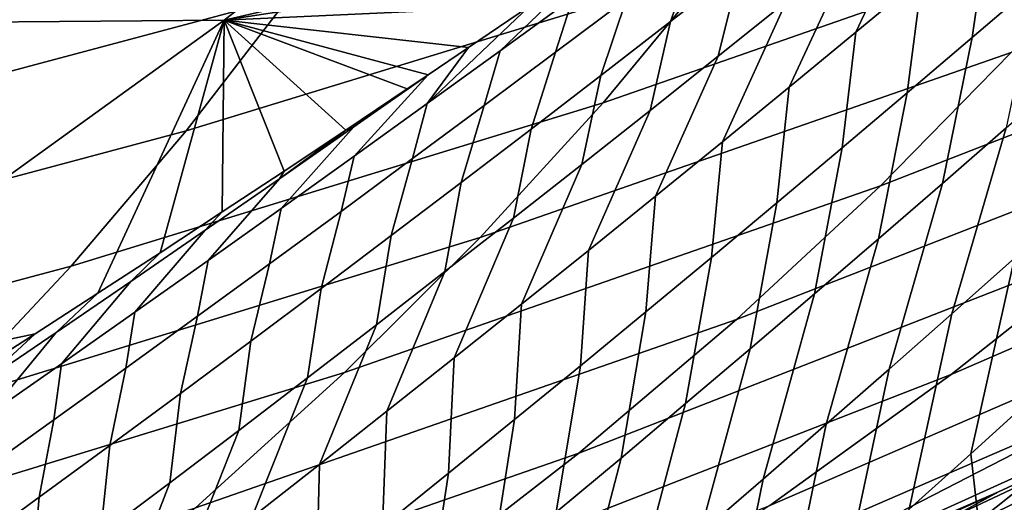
# Model space of a CAD drawing. Header units: metres. Extents: x -240 to 45, y -77 to 27.
# Tile 1007 of 1056: x 30.187 to 31.516, y -20.02 to -19.369. Entities that reach past the tile are written whole.
import ezdxf

# ---------------------------------------------------------------- set-up
doc = ezdxf.new("R2010")
doc.units = ezdxf.units.M
doc.layers.add('solid_102011X2', color=7, linetype='CONTINUOUS')

msp = doc.modelspace()

# ---------------------------------------------------------------- linework, layer by layer
at = {"layer": 'solid_102011X2'}
for points in [[(31.041042, -19.236397, 77.794243), (30.462938, -19.369102, 73.421417), (31.167212, -18.81982, 73.309631), (31.740911, -18.69145, 77.690811)], [(30.714609, -18.81918, 68.902046), (30.017937, -19.373102, 69.018295), (29.367525, -19.504301, 64.642563), (30.067825, -18.94664, 64.519775)], [(30.462938, -19.369102, 73.421417), (30.017937, -19.373102, 69.018295), (30.714609, -18.81918, 68.902046), (31.167212, -18.81982, 73.309631)], [(31.826628, -19.055374, 165.249786), (31.123562, -19.300276, 165.282547), (30.97471, -19.48086, 160.957443), (31.684494, -19.233673, 160.921524)], [(31.256084, -19.120996, 169.60849), (30.551197, -19.337507, 169.638504), (30.412001, -19.518808, 165.315704), (31.123562, -19.300276, 165.282547)], [(31.405699, -19.311163, 79.970154), (31.315945, -19.385569, 79.939774), (31.404987, -19.196609, 79.529663), (31.496326, -19.122126, 79.558868)], [(32.232521, -19.136953, 156.554657), (31.525553, -19.412945, 156.593307), (31.349218, -19.592873, 152.264694), (32.062977, -19.314329, 152.222656)], [(30.674477, -19.157852, 173.962814), (29.968718, -19.34618, 173.989899), (29.838852, -19.527596, 169.668823), (30.551197, -19.337507, 169.638504)], [(31.560478, -19.317825, 80.460503), (31.472958, -19.392778, 80.428558), (31.495285, -19.236427, 80.000694), (31.584707, -19.161364, 80.031403)], [(31.159576, -19.297995, 79.012009), (31.065685, -19.371094, 78.984688), (31.102459, -19.267639, 78.552238), (31.198339, -19.194618, 78.578415)], [(31.315945, -19.385569, 79.939774), (31.226023, -19.459642, 79.909569), (31.313494, -19.27076, 79.500626), (31.404987, -19.196609, 79.529663)], [(31.684494, -19.233673, 160.921524), (30.97471, -19.48086, 160.957443), (30.808956, -19.66243, 156.632492), (31.525553, -19.412945, 156.593307)], [(31.221848, -19.344574, 79.471764), (31.130043, -19.418053, 79.443077), (31.159576, -19.297995, 79.012009), (31.253319, -19.224552, 79.039505)], [(31.041042, -19.236397, 77.794243), (30.958309, -19.293417, 77.733032), (30.462938, -19.369102, 73.421417)], [(30.835611, -19.410662, 78.039337), (30.958309, -19.293417, 77.733032), (31.041042, -19.236397, 77.794243), (30.933815, -19.339018, 78.063797)], [(31.472958, -19.392778, 80.428558), (31.385258, -19.467407, 80.396774), (31.405699, -19.311163, 79.970154), (31.495285, -19.236427, 80.000694)], [(31.006437, -19.340305, 78.526245), (30.910269, -19.412619, 78.500443), (30.933815, -19.339018, 78.063797), (31.031883, -19.267014, 78.08844)], [(31.065685, -19.371094, 78.984688), (30.971643, -19.443846, 78.957558), (31.006437, -19.340305, 78.526245), (31.102459, -19.267639, 78.552238)], [(31.226023, -19.459642, 79.909569), (31.135931, -19.533386, 79.879532), (31.221848, -19.344574, 79.471764), (31.313494, -19.27076, 79.500626)], [(31.123562, -19.300276, 165.282547), (30.412001, -19.518808, 165.315704), (30.25635, -19.701431, 160.99379), (30.97471, -19.48086, 160.957443)], [(30.958309, -19.293417, 77.733032), (30.875261, -19.350248, 77.672279), (30.462938, -19.369102, 73.421417)], [(30.737276, -19.481941, 78.015053), (30.875261, -19.350248, 77.672279), (30.958309, -19.293417, 77.733032), (30.835611, -19.410662, 78.039337)], [(31.130043, -19.418053, 79.443077), (31.038078, -19.491194, 79.414574), (31.065685, -19.371094, 78.984688), (31.159576, -19.297995, 79.012009)], [(32.062977, -19.314329, 152.222656), (31.349218, -19.592873, 152.264694), (31.154924, -19.77314, 147.935852), (31.875511, -19.492037, 147.890274)], [(31.385258, -19.467407, 80.396774), (31.297377, -19.541712, 80.365143), (31.315945, -19.385569, 79.939774), (31.405699, -19.311163, 79.970154)], [(31.519104, -19.51445, 80.874352), (31.432905, -19.589539, 80.840996), (31.472958, -19.392778, 80.428558), (31.560478, -19.317825, 80.460503)], [(30.551197, -19.337507, 169.638504), (29.838852, -19.527596, 169.668823), (29.692915, -19.71067, 165.349213), (30.412001, -19.518808, 165.315704)], [(30.910269, -19.412619, 78.500443), (30.813957, -19.484573, 78.474823), (30.835611, -19.410662, 78.039337), (30.933815, -19.339018, 78.063797)], [(30.971643, -19.443846, 78.957558), (30.877445, -19.516249, 78.930611), (30.910269, -19.412619, 78.500443), (31.006437, -19.340305, 78.526245)], [(30.875261, -19.350248, 77.672279), (30.792894, -19.406216, 77.612694), (30.462938, -19.369102, 73.421417)], [(30.737276, -19.481941, 78.015053), (30.792894, -19.406216, 77.612694), (30.875261, -19.350248, 77.672279)], [(31.135931, -19.533386, 79.879532), (31.045664, -19.606796, 79.84967), (31.130043, -19.418053, 79.443077), (31.221848, -19.344574, 79.471764)], [(32.386066, -19.35923, 143.509232), (31.669538, -19.669765, 143.557739), (31.444464, -19.847202, 139.225296), (32.167728, -19.533867, 139.173065)], [(29.738905, -19.891441, 73.536346), (29.301538, -19.900583, 69.137848), (30.017937, -19.373102, 69.018295), (30.462938, -19.369102, 73.421417)], [(30.207989, -19.792387, 77.207726), (29.738905, -19.891441, 73.536346), (30.462938, -19.369102, 73.421417), (30.292423, -19.737848, 77.264313)], [(30.37657, -19.683092, 77.32132), (30.292423, -19.737848, 77.264313), (30.462938, -19.369102, 73.421417)], [(30.460424, -19.628126, 77.378738), (30.37657, -19.683092, 77.32132), (30.462938, -19.369102, 73.421417)], [(30.543987, -19.57295, 77.436577), (30.460424, -19.628126, 77.378738), (30.462938, -19.369102, 73.421417)], [(30.627254, -19.51757, 77.49485), (30.543987, -19.57295, 77.436577), (30.462938, -19.369102, 73.421417)], [(30.710224, -19.461992, 77.553558), (30.627254, -19.51757, 77.49485), (30.462938, -19.369102, 73.421417)], [(30.738384, -19.443037, 77.573624), (30.710224, -19.461992, 77.553558), (30.462938, -19.369102, 73.421417)], [(30.792894, -19.406216, 77.612694), (30.738384, -19.443037, 77.573624), (30.462938, -19.369102, 73.421417)], [(31.038078, -19.491194, 79.414574), (30.94595, -19.563993, 79.386253), (30.971643, -19.443846, 78.957558), (31.065685, -19.371094, 78.984688)], [(31.297377, -19.541712, 80.365143), (31.209311, -19.615692, 80.333687), (31.226023, -19.459642, 79.909569), (31.315945, -19.385569, 79.939774)], [(31.432905, -19.589539, 80.840996), (31.346508, -19.664307, 80.8078), (31.385258, -19.467407, 80.396774), (31.472958, -19.392778, 80.428558)], [(30.737276, -19.481941, 78.015053), (30.638803, -19.552855, 77.990952), (30.738384, -19.443037, 77.573624), (30.792894, -19.406216, 77.612694)], [(31.525553, -19.412945, 156.593307), (30.808956, -19.66243, 156.632492), (30.62574, -19.844664, 152.307312), (31.349218, -19.592873, 152.264694)], [(30.813957, -19.484573, 78.474823), (30.717497, -19.55617, 78.449387), (30.737276, -19.481941, 78.015053), (30.835611, -19.410662, 78.039337)], [(30.877445, -19.516249, 78.930611), (30.783091, -19.588301, 78.903854), (30.813957, -19.484573, 78.474823), (30.910269, -19.412619, 78.500443)], [(31.045664, -19.606796, 79.84967), (30.955223, -19.679873, 79.819992), (31.038078, -19.491194, 79.414574), (31.130043, -19.418053, 79.443077)], [(30.638803, -19.552855, 77.990952), (30.540194, -19.6234, 77.967026), (30.638206, -19.513407, 77.550819), (30.738384, -19.443037, 77.573624)], [(30.638206, -19.513407, 77.550819), (30.710224, -19.461992, 77.553558), (30.738384, -19.443037, 77.573624)], [(30.94595, -19.563993, 79.386253), (30.853655, -19.636452, 79.358124), (30.877445, -19.516249, 78.930611), (30.971643, -19.443846, 78.957558)], [(31.530128, -19.690454, 81.298859), (31.445637, -19.765491, 81.264114), (31.519104, -19.51445, 80.874352), (31.605104, -19.439039, 80.907845)], [(31.209311, -19.615692, 80.333687), (31.121059, -19.689346, 80.302391), (31.135931, -19.533386, 79.879532), (31.226023, -19.459642, 79.909569)], [(30.638206, -19.513407, 77.550819), (30.627254, -19.51757, 77.49485), (30.710224, -19.461992, 77.553558)], [(31.346508, -19.664307, 80.8078), (31.259911, -19.738754, 80.774765), (31.297377, -19.541712, 80.365143), (31.385258, -19.467407, 80.396774)], [(30.97471, -19.48086, 160.957443), (30.25635, -19.701431, 160.99379), (30.0837, -19.88505, 156.67215), (30.808956, -19.66243, 156.632492)], [(30.717497, -19.55617, 78.449387), (30.62089, -19.627403, 78.424126), (30.638803, -19.552855, 77.990952), (30.737276, -19.481941, 78.015053)], [(30.783091, -19.588301, 78.903854), (30.688576, -19.659998, 78.877281), (30.717497, -19.55617, 78.449387), (30.813957, -19.484573, 78.474823)], [(30.955223, -19.679873, 79.819992), (30.864601, -19.752611, 79.790504), (30.94595, -19.563993, 79.386253), (31.038078, -19.491194, 79.414574)], [(31.875511, -19.492037, 147.890274), (31.154924, -19.77314, 147.935852), (30.942101, -19.953428, 143.606995), (31.669538, -19.669765, 143.557739)], [(30.540194, -19.6234, 77.967026), (30.441446, -19.693575, 77.943283), (30.537899, -19.58333, 77.528084), (30.638206, -19.513407, 77.550819)], [(30.638206, -19.513407, 77.550819), (30.537899, -19.58333, 77.528084), (30.627254, -19.51757, 77.49485)], [(31.445637, -19.765491, 81.264114), (31.360928, -19.840212, 81.229523), (31.432905, -19.589539, 80.840996), (31.519104, -19.51445, 80.874352)], [(30.412001, -19.518808, 165.315704), (29.692915, -19.71067, 165.349213), (29.530392, -19.895079, 161.030533), (30.25635, -19.701431, 160.99379)], [(30.537899, -19.58333, 77.528084), (30.543987, -19.57295, 77.436577), (30.627254, -19.51757, 77.49485)], [(30.853655, -19.636452, 79.358124), (30.76119, -19.708563, 79.330177), (30.783091, -19.588301, 78.903854), (30.877445, -19.516249, 78.930611)], [(31.121059, -19.689346, 80.302391), (31.032619, -19.762676, 80.271271), (31.045664, -19.606796, 79.84967), (31.135931, -19.533386, 79.879532)], [(32.167728, -19.533867, 139.173065), (31.444464, -19.847202, 139.225296), (31.199701, -20.024033, 134.893066), (31.92967, -19.707907, 134.837006)], [(30.62089, -19.627403, 78.424126), (30.524132, -19.698275, 78.399055), (30.540194, -19.6234, 77.967026), (30.638803, -19.552855, 77.990952)], [(31.259911, -19.738754, 80.774765), (31.173111, -19.81288, 80.741898), (31.209311, -19.615692, 80.333687), (31.297377, -19.541712, 80.365143)], [(30.688576, -19.659998, 78.877281), (30.593899, -19.73134, 78.850891), (30.62089, -19.627403, 78.424126), (30.717497, -19.55617, 78.449387)], [(30.864601, -19.752611, 79.790504), (30.7738, -19.825008, 79.761192), (30.853655, -19.636452, 79.358124), (30.94595, -19.563993, 79.386253)], [(30.537899, -19.58333, 77.528084), (30.437464, -19.652882, 77.505524), (30.460424, -19.628126, 77.378738), (30.543987, -19.57295, 77.436577)], [(30.441446, -19.693575, 77.943283), (30.342558, -19.76338, 77.919708), (30.437464, -19.652882, 77.505524), (30.537899, -19.58333, 77.528084)], [(31.349218, -19.592873, 152.264694), (30.62574, -19.844664, 152.307312), (30.424519, -20.027243, 147.982056), (31.154924, -19.77314, 147.935852)], [(30.76119, -19.708563, 79.330177), (30.668554, -19.780327, 79.302414), (30.688576, -19.659998, 78.877281), (30.783091, -19.588301, 78.903854)], [(31.360928, -19.840212, 81.229523), (31.276003, -19.914618, 81.195076), (31.346508, -19.664307, 80.8078), (31.432905, -19.589539, 80.840996)], [(31.032619, -19.762676, 80.271271), (30.943993, -19.835676, 80.240334), (30.955223, -19.679873, 79.819992), (31.045664, -19.606796, 79.84967)], [(31.173111, -19.81288, 80.741898), (31.086109, -19.886683, 80.70919), (31.121059, -19.689346, 80.302391), (31.209311, -19.615692, 80.333687)], [(31.554062, -19.879423, 81.71904), (31.471207, -19.954391, 81.682846), (31.530128, -19.690454, 81.298859), (31.614407, -19.615101, 81.333748)], [(30.437464, -19.652882, 77.505524), (30.336905, -19.722057, 77.483131), (30.37657, -19.683092, 77.32132), (30.460424, -19.628126, 77.378738)], [(30.524132, -19.698275, 78.399055), (30.427223, -19.76878, 78.374161), (30.441446, -19.693575, 77.943283), (30.540194, -19.6234, 77.967026)], [(30.593899, -19.73134, 78.850891), (30.499062, -19.802324, 78.824684), (30.524132, -19.698275, 78.399055), (30.62089, -19.627403, 78.424126)], [(30.7738, -19.825008, 79.761192), (30.682814, -19.897066, 79.732079), (30.76119, -19.708563, 79.330177), (30.853655, -19.636452, 79.358124)], [(30.342558, -19.76338, 77.919708), (30.24353, -19.832809, 77.896301), (30.336905, -19.722057, 77.483131), (30.437464, -19.652882, 77.505524)], [(30.668554, -19.780327, 79.302414), (30.575745, -19.85174, 79.274841), (30.593899, -19.73134, 78.850891), (30.688576, -19.659998, 78.877281)], [(30.808956, -19.66243, 156.632492), (30.0837, -19.88505, 156.67215), (29.893518, -20.06934, 152.350449), (30.62574, -19.844664, 152.307312)], [(31.669538, -19.669765, 143.557739), (30.942101, -19.953428, 143.606995), (30.710188, -20.133421, 139.278336), (31.444464, -19.847202, 139.225296)], [(31.276003, -19.914618, 81.195076), (31.190859, -19.988708, 81.160797), (31.259911, -19.738754, 80.774765), (31.346508, -19.664307, 80.8078)], [(30.336905, -19.722057, 77.483131), (30.236219, -19.790859, 77.460907), (30.292423, -19.737848, 77.264313), (30.37657, -19.683092, 77.32132)], [(30.943993, -19.835676, 80.240334), (30.855173, -19.908346, 80.209572), (30.864601, -19.752611, 79.790504), (30.955223, -19.679873, 79.819992)], [(30.427223, -19.76878, 78.374161), (30.330162, -19.838919, 78.349442), (30.342558, -19.76338, 77.919708), (30.441446, -19.693575, 77.943283)], [(30.499062, -19.802324, 78.824684), (30.40406, -19.87295, 78.79866), (30.427223, -19.76878, 78.374161), (30.524132, -19.698275, 78.399055)], [(31.086109, -19.886683, 80.70919), (30.998901, -19.960161, 80.676659), (31.032619, -19.762676, 80.271271), (31.121059, -19.689346, 80.302391)], [(31.471207, -19.954391, 81.682846), (31.388115, -20.029049, 81.646797), (31.445637, -19.765491, 81.264114), (31.530128, -19.690454, 81.298859)], [(30.25635, -19.701431, 160.99379), (29.530392, -19.895079, 161.030533), (29.350773, -20.080494, 156.712234), (30.0837, -19.88505, 156.67215)], [(30.682814, -19.897066, 79.732079), (30.591644, -19.968777, 79.703148), (30.668554, -19.780327, 79.302414), (30.76119, -19.708563, 79.330177)], [(31.92967, -19.707907, 134.837006), (31.199701, -20.024033, 134.893066), (30.934662, -20.199945, 130.561172), (31.671278, -19.881041, 130.50119)], [(30.24353, -19.832809, 77.896301), (30.144361, -19.901865, 77.87307), (30.236219, -19.790859, 77.460907), (30.336905, -19.722057, 77.483131)], [(30.236219, -19.790859, 77.460907), (30.135405, -19.859282, 77.43885), (30.207989, -19.792387, 77.207726), (30.292423, -19.737848, 77.264313)], [(30.575745, -19.85174, 79.274841), (30.482761, -19.922802, 79.247444), (30.499062, -19.802324, 78.824684), (30.593899, -19.73134, 78.850891)], [(31.190859, -19.988708, 81.160797), (31.105495, -20.062481, 81.126678), (31.173111, -19.81288, 80.741898), (31.259911, -19.738754, 80.774765)], [(30.855173, -19.908346, 80.209572), (30.766161, -19.980684, 80.179001), (30.7738, -19.825008, 79.761192), (30.864601, -19.752611, 79.790504)], [(30.330162, -19.838919, 78.349442), (30.232946, -19.908689, 78.324898), (30.24353, -19.832809, 77.896301), (30.342558, -19.76338, 77.919708)], [(30.998901, -19.960161, 80.676659), (30.911489, -20.033314, 80.64431), (30.943993, -19.835676, 80.240334), (31.032619, -19.762676, 80.271271)], [(31.388115, -20.029049, 81.646797), (31.30479, -20.103395, 81.610893), (31.360928, -19.840212, 81.229523), (31.445637, -19.765491, 81.264114)], [(31.154924, -19.77314, 147.935852), (30.424519, -20.027243, 147.982056), (30.204756, -20.209845, 143.656921), (30.942101, -19.953428, 143.606995)], [(30.40406, -19.87295, 78.79866), (30.308893, -19.943213, 78.772812), (30.330162, -19.838919, 78.349442), (30.427223, -19.76878, 78.374161)], [(30.591644, -19.968777, 79.703148), (30.500288, -20.04014, 79.6744), (30.575745, -19.85174, 79.274841), (30.668554, -19.780327, 79.302414)], [(30.207989, -19.792387, 77.207726), (30.123268, -19.846708, 77.15155), (29.738905, -19.891441, 73.536346)], [(30.03446, -19.927326, 77.416962), (30.123268, -19.846708, 77.15155), (30.207989, -19.792387, 77.207726), (30.135405, -19.859282, 77.43885)], [(30.144361, -19.901865, 77.87307), (30.045048, -19.970545, 77.850006), (30.135405, -19.859282, 77.43885), (30.236219, -19.790859, 77.460907)], [(30.482761, -19.922802, 79.247444), (30.389603, -19.993509, 79.220238), (30.40406, -19.87295, 78.79866), (30.499062, -19.802324, 78.824684)], [(31.105495, -20.062481, 81.126678), (31.019915, -20.135937, 81.092728), (31.086109, -19.886683, 80.70919), (31.173111, -19.81288, 80.741898)], [(30.232946, -19.908689, 78.324898), (30.135576, -19.978088, 78.300522), (30.144361, -19.901865, 77.87307), (30.24353, -19.832809, 77.896301)], [(30.766161, -19.980684, 80.179001), (30.676954, -20.052685, 80.148613), (30.682814, -19.897066, 79.732079), (30.7738, -19.825008, 79.761192)], [(30.62574, -19.844664, 152.307312), (29.893518, -20.06934, 152.350449), (29.685289, -20.253981, 148.028824), (30.424519, -20.027243, 147.982056)], [(30.308893, -19.943213, 78.772812), (30.21356, -20.013111, 78.747139), (30.232946, -19.908689, 78.324898), (30.330162, -19.838919, 78.349442)], [(30.911489, -20.033314, 80.64431), (30.82387, -20.10614, 80.612137), (30.855173, -19.908346, 80.209572), (30.943993, -19.835676, 80.240334)], [(31.30479, -20.103395, 81.610893), (31.221231, -20.177433, 81.57515), (31.276003, -19.914618, 81.195076), (31.360928, -19.840212, 81.229523)], [(30.500288, -20.04014, 79.6744), (30.408741, -20.111155, 79.645844), (30.482761, -19.922802, 79.247444), (30.575745, -19.85174, 79.274841)], [(31.444464, -19.847202, 139.225296), (30.710188, -20.133421, 139.278336), (30.458618, -20.312801, 134.949997), (31.199701, -20.024033, 134.893066)], [(30.389603, -19.993509, 79.220238), (30.296267, -20.06386, 79.193207), (30.308893, -19.943213, 78.772812), (30.40406, -19.87295, 78.79866)], [(31.671278, -19.881041, 130.50119), (30.934662, -20.199945, 130.561172), (30.257071, -20.531137, 126.267029), (30.99687, -20.228029, 126.199738)], [(31.019915, -20.135937, 81.092728), (30.934111, -20.209074, 81.05896), (30.998901, -19.960161, 80.676659), (31.086109, -19.886683, 80.70919)], [(31.671278, -19.881041, 130.50119), (30.99687, -20.228029, 126.199738), (31.723761, -19.898596, 126.137138)], [(31.576813, -20.094074, 82.127777), (31.495588, -20.168802, 82.090157), (31.471207, -19.954391, 81.682846), (31.554062, -19.879423, 81.71904)], [(30.676954, -20.052685, 80.148613), (30.587549, -20.12435, 80.118408), (30.591644, -19.968777, 79.703148), (30.682814, -19.897066, 79.732079)], [(31.723761, -19.898596, 126.137138), (30.99687, -20.228029, 126.199738), (31.508432, -20.005699, 125.403648), (31.589962, -19.96797, 125.343155)], [(30.21356, -20.013111, 78.747139), (30.118059, -20.082645, 78.721642), (30.135576, -19.978088, 78.300522), (30.232946, -19.908689, 78.324898)], [(30.82387, -20.10614, 80.612137), (30.73604, -20.178637, 80.580154), (30.766161, -19.980684, 80.179001), (30.855173, -19.908346, 80.209572)], [(30.408741, -20.111155, 79.645844), (30.317007, -20.181818, 79.61747), (30.389603, -19.993509, 79.220238), (30.482761, -19.922802, 79.247444)], [(31.221231, -20.177433, 81.57515), (31.137438, -20.25116, 81.539558), (31.190859, -19.988708, 81.160797), (31.276003, -19.914618, 81.195076)], [(30.296267, -20.06386, 79.193207), (30.202751, -20.133854, 79.166359), (30.21356, -20.013111, 78.747139), (30.308893, -19.943213, 78.772812)], [(31.549337, -19.991173, 125.142319), (31.483438, -20.044115, 124.756828), (31.585537, -19.994072, 124.716354), (31.653011, -19.941683, 125.102158)], [(31.585537, -19.994072, 124.716354), (31.500605, -20.07403, 124.341034), (31.600815, -20.023197, 124.300087), (31.68745, -19.943558, 124.675652)], [(30.942101, -19.953428, 143.606995), (30.204756, -20.209845, 143.656921), (29.965908, -20.392147, 139.332092), (30.710188, -20.133421, 139.278336)], [(30.934111, -20.209074, 81.05896), (30.848087, -20.281891, 81.02536), (30.911489, -20.033314, 80.64431), (30.998901, -19.960161, 80.676659)], [(31.495588, -20.168802, 82.090157), (31.414114, -20.243227, 82.052673), (31.388115, -20.029049, 81.646797), (31.471207, -19.954391, 81.682846)], [(30.587549, -20.12435, 80.118408), (30.497948, -20.195671, 80.088402), (30.500288, -20.04014, 79.6744), (30.591644, -19.968777, 79.703148)], [(31.549337, -19.991173, 125.142319), (31.589962, -19.96797, 125.343155), (31.508432, -20.005699, 125.403648), (31.445486, -20.040188, 125.182251)], [(31.600815, -20.023197, 124.300087), (31.491474, -20.134106, 123.938705), (31.590544, -20.082312, 123.897026), (31.700838, -19.971903, 124.258919)], [(30.73604, -20.178637, 80.580154), (30.648003, -20.250799, 80.548355), (30.676954, -20.052685, 80.148613), (30.766161, -19.980684, 80.179001)], [(31.137438, -20.25116, 81.539558), (31.053408, -20.324575, 81.504143), (31.105495, -20.062481, 81.126678), (31.190859, -19.988708, 81.160797)], [(31.445486, -20.040188, 125.182251), (31.381161, -20.093685, 124.797066), (31.483438, -20.044115, 124.756828), (31.549337, -19.991173, 125.142319)], [(30.317007, -20.181818, 79.61747), (30.225079, -20.252129, 79.589279), (30.296267, -20.06386, 79.193207), (30.389603, -19.993509, 79.220238)], [(30.99687, -20.228029, 126.199738), (31.426897, -20.042992, 125.463615), (31.508432, -20.005699, 125.403648)], [(31.445486, -20.040188, 125.182251), (31.508432, -20.005699, 125.403648), (31.426897, -20.042992, 125.463615), (31.341459, -20.088726, 125.221962)], [(31.483438, -20.044115, 124.756828), (31.400209, -20.124395, 124.381744), (31.500605, -20.07403, 124.341034), (31.585537, -19.994072, 124.716354)], [(30.202751, -20.133854, 79.166359), (30.109056, -20.203487, 79.139687), (30.118059, -20.082645, 78.721642), (30.21356, -20.013111, 78.747139)]]:
    msp.add_3dface(points, dxfattribs=at)

doc.saveas('drawing.dxf')
